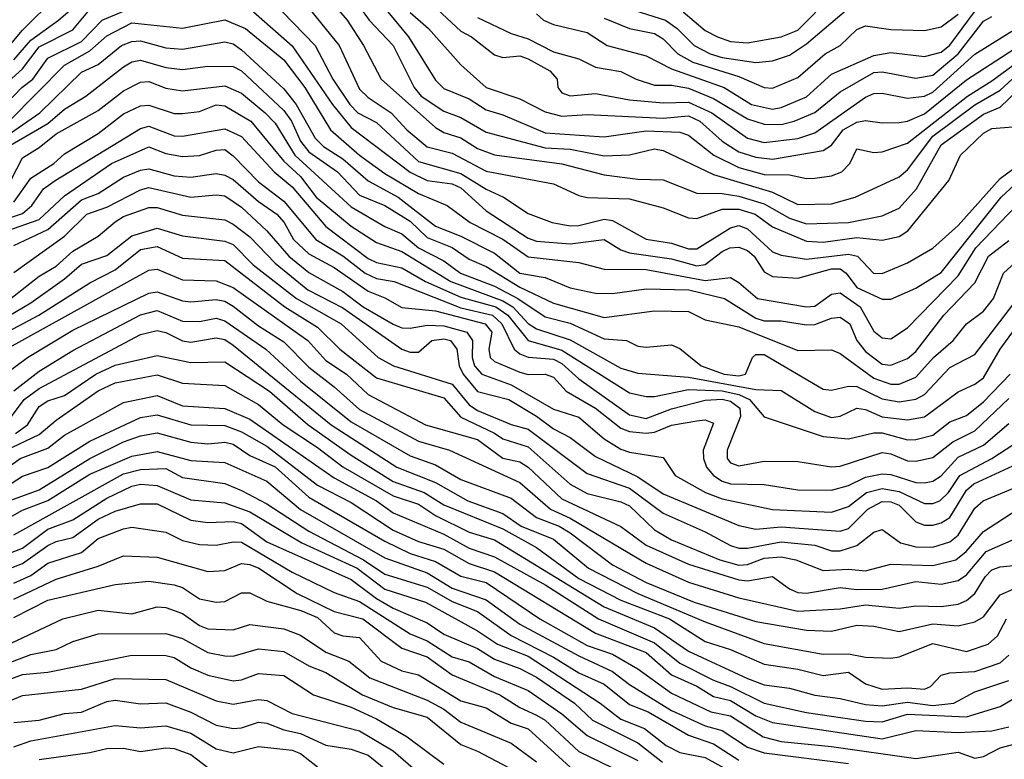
# Model space of a CAD drawing. Header units: metres. Extents: x -51132 to -49532, y -231222 to -229437.
# Tile 576 of 656: x -49973 to -49914, y -230096 to -230052. Entities that reach past the tile are written whole.
import ezdxf

# ---------------------------------------------------------------- set-up
doc = ezdxf.new("R2010")
doc.units = ezdxf.units.M
for name, color, linetype in [('CONTOUR_HALF', 8, 'Continuous'), ('CONTOUR_INDEX', 1, 'Continuous'), ('CONTOUR_INTER', 3, 'Continuous')]:
    doc.layers.add(name, color=color, linetype=linetype)

msp = doc.modelspace()

# ---------------------------------------------------------------- linework, layer by layer
at = {"layer": 'CONTOUR_HALF'}
for points, elevation in [([(-49973.58, -230053.555), (-49972.58, -230052.362), (-49970.58, -230050.353)], 57.5), ([(-49949.08, -230050.07), (-49946.58, -230052.42), (-49945.951, -230052.759), (-49944.58, -230053.827), (-49944.08, -230053.972), (-49943.08, -230053.871), (-49942.58, -230054.046), (-49941.288, -230054.759), (-49940.868, -230055.259), (-49940.819, -230055.759), (-49940.58, -230056.071), (-49940.08, -230056.253), (-49938.58, -230056.115), (-49936.58, -230056.491), (-49934.58, -230056.659), (-49933.08, -230056.626), (-49931.688, -230057.259), (-49929.58, -230058.758), (-49928.58, -230059.011), (-49926.58, -230058.769), (-49925.58, -230058.433), (-49922.58, -230056.336), (-49922.08, -230056.103), (-49921.58, -230056.084), (-49920.08, -230056.386), (-49919.08, -230056.275), (-49918.58, -230056.039), (-49916.08, -230053.776), (-49913.58, -230052.217)], 55.5), ([(-49954.185, -230050.759), (-49953.313, -230051.759), (-49952.339, -230053.259), (-49951.301, -230055.259), (-49948.08, -230058.126), (-49947.58, -230058.414), (-49946.58, -230058.737), (-49945.58, -230059.374), (-49944.58, -230059.742), (-49940.58, -230060.272), (-49938.08, -230060.932), (-49936.08, -230061.181), (-49934.58, -230061.224), (-49932.58, -230062.026), (-49931.08, -230062.044), (-49930.08, -230062.194), (-49928.58, -230062.661), (-49927.08, -230063.497), (-49926.08, -230063.838), (-49923.58, -230063.765), (-49921.58, -230063.359), (-49920.58, -230062.911), (-49919.546, -230061.759), (-49918.08, -230059.157), (-49915.58, -230057.338), (-49914.58, -230056.918), (-49913.58, -230055.946)], 57.5), ([(-49938.08, -230050.624), (-49934.438, -230051.759), (-49933.74, -230052.259), (-49932.728, -230053.259), (-49931.793, -230053.759), (-49931.08, -230053.978), (-49929.08, -230054.268), (-49928.08, -230054.164), (-49927.08, -230053.842), (-49926.08, -230053.174), (-49923.58, -230051.044)], 53.5), ([(-49974.921, -230056.759), (-49972.58, -230054.653), (-49971.58, -230053.352), (-49969.58, -230052.336), (-49968.692, -230051.259)], 58.5), ([(-49973.364, -230057.759), (-49970.08, -230054.431), (-49968.58, -230053.579), (-49967.58, -230052.683), (-49966.08, -230051.919), (-49963.08, -230052.233), (-49960.58, -230051.739), (-49959.337, -230052.259), (-49957.08, -230054.121), (-49955.824, -230055.759), (-49954.313, -230058.259), (-49952.58, -230059.762), (-49951.08, -230060.85), (-49949.08, -230062.048), (-49947.39, -230062.759), (-49946.018, -230063.759), (-49944.08, -230064.74), (-49942.58, -230065.793), (-49939.58, -230066.134), (-49938.08, -230066.533), (-49935.58, -230066.539), (-49932.08, -230067.201), (-49930.58, -230067.025), (-49930.08, -230067.307), (-49928.971, -230068.259), (-49926.08, -230068.757), (-49925.58, -230068.715), (-49924.58, -230068.009), (-49924.08, -230067.924), (-49922.881, -230068.759), (-49922.08, -230070.203), (-49921.58, -230070.602), (-49921.08, -230070.646), (-49920.08, -230070.007), (-49917.08, -230066.913), (-49916.028, -230065.259), (-49913.617, -230062.759)], 59.5), ([(-49957.147, -230051.259), (-49955.213, -230053.259), (-49954.166, -230055.259), (-49953.156, -230056.759), (-49952.685, -230057.259), (-49951.58, -230057.836), (-49949.08, -230060.15), (-49946.58, -230060.856), (-49945.08, -230061.784), (-49944.048, -230062.259), (-49942.58, -230063.228), (-49941.163, -230063.759), (-49940.08, -230063.956), (-49939.58, -230063.944), (-49938.08, -230063.551), (-49937.58, -230063.633), (-49935.58, -230064.737), (-49934.08, -230064.988), (-49933.08, -230065.324), (-49932.58, -230065.311), (-49930.58, -230064.066), (-49930.08, -230063.934), (-49929.58, -230064.124), (-49928.08, -230065.489), (-49927.58, -230065.694), (-49926.08, -230065.93), (-49923.58, -230065.632), (-49923.038, -230065.759), (-49922.094, -230066.759), (-49921.58, -230066.781), (-49920.08, -230066.154), (-49918.58, -230065.279), (-49917.08, -230063.935), (-49914.58, -230061.159), (-49913.08, -230060.052)], 58.5), ([(-49950.906, -230051.259), (-49949.688, -230052.759), (-49948.08, -230055.312), (-49947.58, -230055.823), (-49946.08, -230056.422), (-49945.08, -230057.071), (-49944.08, -230057.37), (-49941.58, -230058.44), (-49938.08, -230058.685), (-49935.58, -230058.323), (-49933.58, -230058.394), (-49933.08, -230058.583), (-49931.571, -230059.759), (-49930.08, -230060.496), (-49928.58, -230060.914), (-49927.08, -230060.928), (-49926.08, -230061.149), (-49925.58, -230061.135), (-49924.58, -230060.991), (-49923.982, -230060.759), (-49923.5, -230060.259), (-49923.08, -230059.382), (-49922.08, -230059.601), (-49921.58, -230059.565), (-49920.08, -230059.061), (-49916.528, -230056.259), (-49915.08, -230055.367), (-49913.08, -230053.899)], 56.5), ([(-49942.08, -230051.397), (-49941.663, -230051.759), (-49941.08, -230052.027), (-49939.08, -230052.5), (-49937.892, -230053.259), (-49935.58, -230053.875), (-49934.08, -230054.652), (-49930.957, -230055.759), (-49929.334, -230056.759), (-49928.08, -230057.04), (-49927.58, -230056.945), (-49926.08, -230056.302), (-49924.58, -230054.957), (-49922.08, -230053.861), (-49921.08, -230053.685), (-49919.08, -230053.914), (-49918.08, -230053.651), (-49917.58, -230053.244), (-49916.104, -230051.259)], 54.5), ([(-49973.428, -230059.259), (-49971.08, -230057.88), (-49970.08, -230057.034), (-49968.822, -230056.259), (-49966.58, -230054.522), (-49966.08, -230054.232), (-49965.58, -230054.132), (-49964.08, -230054.563), (-49963.08, -230054.687), (-49961.58, -230054.497), (-49960.08, -230054.513), (-49959.58, -230054.769), (-49957.08, -230057.128), (-49956.627, -230057.759), (-49956.08, -230058.945), (-49955.58, -230059.576), (-49953.897, -230060.759), (-49952.58, -230062.141), (-49951.08, -230062.756), (-49949.58, -230063.679), (-49948.58, -230064.64), (-49947.08, -230065.234), (-49946.08, -230065.939), (-49945.08, -230066.37), (-49943.08, -230067.599), (-49941.08, -230068.546), (-49938.08, -230069.388), (-49935.08, -230068.987), (-49933.08, -230069.029), (-49932.08, -230069.533), (-49930.08, -230069.943), (-49926.58, -230071.344), (-49924.58, -230071.301), (-49924.08, -230071.534), (-49922.08, -230072.982), (-49921.08, -230073.341), (-49920.58, -230073.335), (-49919.58, -230072.929), (-49918.546, -230071.759), (-49917.371, -230070.759), (-49916.584, -230069.759), (-49915.58, -230069.01), (-49914.981, -230068.259), (-49914.383, -230066.759), (-49913.285, -230065.759)], 60.5), ([(-49973.08, -230062.552), (-49972.08, -230061.139), (-49970.714, -230060.259), (-49970.08, -230059.695), (-49968.08, -230058.479), (-49966.58, -230057.322), (-49965.58, -230056.85), (-49965.08, -230056.799), (-49963.58, -230057.291), (-49963.08, -230057.302), (-49962.08, -230057.174), (-49961.08, -230056.774), (-49960.58, -230056.832), (-49959.023, -230057.759), (-49957.08, -230060.116), (-49956.08, -230061.026), (-49955.161, -230062.259), (-49953.08, -230063.985), (-49951.58, -230064.948), (-49950.08, -230065.478), (-49947.16, -230067.259), (-49944.08, -230068.399), (-49943.487, -230068.759), (-49942.58, -230069.738), (-49942.08, -230070.069), (-49940.08, -230070.711), (-49937.08, -230072.395), (-49936.08, -230072.689), (-49933.08, -230072.936), (-49929.08, -230073.662), (-49927.58, -230073.725), (-49925.58, -230074.964), (-49924.58, -230075.324), (-49924.08, -230075.234), (-49923.08, -230074.759), (-49922.58, -230074.835), (-49921.58, -230075.271), (-49920.08, -230075.459), (-49919.08, -230075.272), (-49917.08, -230073.79), (-49916.08, -230073.346), (-49915.58, -230072.96), (-49914.595, -230071.259), (-49913.58, -230069.883)], 61.5), ([(-49973.506, -230064.259), (-49971.58, -230063.572), (-49970.08, -230062.187), (-49967.292, -230060.259), (-49965.08, -230059.271), (-49964.08, -230059.674), (-49963.08, -230059.842), (-49962.08, -230059.782), (-49961.08, -230059.463), (-49960.58, -230059.438), (-49960.08, -230059.801), (-49958.58, -230061.345), (-49957.08, -230062.485), (-49955.165, -230064.759), (-49953.58, -230065.727), (-49952.243, -230066.759), (-49951.58, -230067.07), (-49950.519, -230067.259), (-49946.58, -230068.818), (-49944.706, -230069.259), (-49944.137, -230069.759), (-49943.411, -230071.259), (-49943.08, -230071.539), (-49942.58, -230071.747), (-49941.08, -230071.86), (-49940.58, -230072.109), (-49939.58, -230073.024), (-49936.58, -230075.164), (-49935.58, -230075.384), (-49934.08, -230074.802), (-49932.08, -230074.283), (-49931.08, -230074.241), (-49930.58, -230074.344), (-49930.017, -230074.759), (-49929.996, -230075.259), (-49930.78, -230077.259), (-49930.779, -230077.759), (-49930.58, -230077.999), (-49930.08, -230078.183), (-49928.58, -230077.908), (-49926.58, -230077.931), (-49924.58, -230078.242), (-49924.08, -230078.202), (-49921.58, -230077.395), (-49921.08, -230077.477), (-49920.08, -230077.894), (-49919.58, -230077.905), (-49918.58, -230077.684), (-49917.396, -230076.759), (-49916.08, -230076.115), (-49914.08, -230074.184)], 62.5), ([(-49973.08, -230066.723), (-49970.08, -230064.568), (-49968.749, -230063.259), (-49967.58, -230062.857), (-49965.58, -230061.813), (-49965.08, -230061.688), (-49962.58, -230062.25), (-49961.08, -230062.111), (-49960.58, -230062.186), (-49959.58, -230062.858), (-49958.083, -230064.259), (-49956.773, -230065.759), (-49955.58, -230066.714), (-49953.58, -230067.844), (-49952.363, -230068.759), (-49950.58, -230069.777), (-49950.08, -230069.996), (-49949.58, -230070.028), (-49948.58, -230069.838), (-49947.58, -230069.889), (-49946.212, -230070.259), (-49945.877, -230070.759), (-49945.898, -230071.759), (-49945.757, -230072.259), (-49945.32, -230072.759), (-49943.58, -230073.386), (-49941.08, -230074.834), (-49939.58, -230075.294), (-49938.08, -230076.587), (-49937.08, -230077.195), (-49936.58, -230077.379), (-49934.58, -230077.694), (-49933.854, -230078.759), (-49932.053, -230079.759), (-49931.08, -230080.139), (-49928.08, -230080.775), (-49924.58, -230080.937), (-49923.58, -230080.595), (-49922.52, -230079.759), (-49921.58, -230079.537), (-49920.58, -230079.698), (-49919.08, -230080.423), (-49918.58, -230080.427), (-49918.158, -230080.259), (-49917.644, -230079.759), (-49916.986, -230078.759), (-49915.077, -230077.759), (-49912.08, -230075.785)], 63.5), ([(-49975.048, -230070.259), (-49972.08, -230068.521), (-49970.08, -230067.103), (-49969.08, -230066.232), (-49967.58, -230065.721), (-49966.08, -230064.546), (-49964.58, -230064.097), (-49963.08, -230064.547), (-49960.58, -230064.866), (-49960.08, -230065.068), (-49958.896, -230066.259), (-49956.324, -230068.259), (-49953.682, -230069.759), (-49951.48, -230071.759), (-49950.56, -230072.259), (-49947.08, -230073.334), (-49946.08, -230074.568), (-49945.58, -230074.911), (-49943.58, -230075.739), (-49942.58, -230076.013), (-49939.08, -230078.631), (-49936.58, -230079.505), (-49934.58, -230080.991), (-49932.08, -230082.09), (-49930.58, -230082.899), (-49930.08, -230083.074), (-49929.58, -230083.062), (-49927.58, -230082.689), (-49925.58, -230082.884), (-49924.58, -230083.219), (-49924.08, -230083.225), (-49923.08, -230082.905), (-49922.08, -230082.125), (-49921.58, -230081.95), (-49920.5, -230082.759), (-49919.58, -230082.977), (-49918.58, -230083.004), (-49917.58, -230082.688), (-49917.08, -230082.302), (-49916.08, -230080.685), (-49915.591, -230080.259), (-49912.08, -230078.794)], 64.5), ([(-49973.536, -230071.259), (-49965.08, -230066.589), (-49964.58, -230066.527), (-49963.08, -230067.15), (-49961.08, -230067.223), (-49960.08, -230067.613), (-49955.657, -230070.759), (-49954.58, -230071.949), (-49953.353, -230072.759), (-49952.08, -230073.96), (-49948.665, -230075.759), (-49945.58, -230076.625), (-49944.08, -230077.727), (-49943.08, -230077.957), (-49942.58, -230078.259), (-49940.58, -230080.142), (-49937.08, -230081.788), (-49935.58, -230082.895), (-49933.08, -230084.015), (-49930.08, -230084.941), (-49929.58, -230084.996), (-49928.08, -230084.736), (-49927.08, -230085.481), (-49926.58, -230085.691), (-49926.08, -230085.742), (-49924.08, -230085.4), (-49923.08, -230085.523), (-49921.58, -230085.505), (-49919.58, -230085.041), (-49918.08, -230085.197), (-49917.08, -230084.986), (-49916.58, -230084.642), (-49915.417, -230083.259), (-49913.58, -230082.451)], 65.5), ([(-49973.08, -230073.739), (-49971.58, -230072.578), (-49969.58, -230071.354), (-49965.58, -230069.234), (-49964.58, -230068.974), (-49963.08, -230069.606), (-49962.08, -230069.632), (-49961.08, -230069.435), (-49960.58, -230069.585), (-49958.144, -230071.259), (-49956.08, -230073.173), (-49953.08, -230075.571), (-49949.58, -230077.595), (-49948.08, -230078.127), (-49946.58, -230078.991), (-49943.58, -230080.1), (-49942.08, -230081.241), (-49940.739, -230081.759), (-49940.08, -230082.158), (-49937.58, -230084.062), (-49935.58, -230085.095), (-49932.732, -230086.259), (-49929.08, -230087.409), (-49926.08, -230087.917), (-49924.58, -230087.984), (-49923.08, -230087.624), (-49922.08, -230087.685), (-49920.58, -230088.001), (-49918.58, -230087.553), (-49917.08, -230087.679), (-49916.08, -230087.428), (-49915.58, -230087.131), (-49914.58, -230085.829), (-49912.163, -230084.759)], 66.5), ([(-49972.981, -230076.259), (-49972.28, -230075.759), (-49971.58, -230074.67), (-49971.08, -230074.328), (-49970.08, -230074.012), (-49968.22, -230072.759), (-49967.08, -230072.219), (-49964.58, -230071.639), (-49962.58, -230072.056), (-49960.58, -230072.022), (-49957.919, -230073.759), (-49955.624, -230075.759), (-49953.08, -230077.561), (-49950.58, -230079.112), (-49948.751, -230079.759), (-49947.58, -230080.495), (-49944.08, -230081.924), (-49942.08, -230083.031), (-49939.58, -230084.867), (-49937.08, -230086.151), (-49934.201, -230087.259), (-49932.08, -230088.601), (-49930.58, -230089.064), (-49928.58, -230089.952), (-49926.58, -230090.232), (-49925.08, -230090.621), (-49923.58, -230090.422), (-49922.58, -230091.107), (-49921.58, -230091.434), (-49920.08, -230091.345), (-49919.08, -230091.421), (-49918.714, -230091.259), (-49918.08, -230090.598), (-49917.58, -230090.453), (-49916.08, -230090.382), (-49914.58, -230089.869), (-49914.08, -230089.411)], 67.5), ([(-49974.115, -230078.759), (-49972.704, -230077.759), (-49971.08, -230077.144), (-49970.08, -230076.357), (-49966.58, -230074.432), (-49964.58, -230074.02), (-49963.08, -230074.618), (-49960.58, -230074.779), (-49959.08, -230075.412), (-49954.08, -230078.902), (-49951.58, -230080.26), (-49950.58, -230080.964), (-49947.58, -230082.227), (-49946.08, -230083.069), (-49944.58, -230083.588), (-49941.539, -230085.259), (-49938.4, -230087.259), (-49935.08, -230088.67), (-49933.58, -230089.884), (-49931.58, -230090.9), (-49930.58, -230091.26), (-49928.58, -230092.256), (-49926.08, -230092.813), (-49922.58, -230093.331), (-49921.58, -230093.368), (-49920.08, -230092.897), (-49916.58, -230093.066), (-49914.58, -230092.446), (-49913.408, -230091.759)], 68.5), ([(-49974.748, -230080.759), (-49971.58, -230079.61), (-49968.58, -230077.755), (-49966.586, -230076.759), (-49965.58, -230076.401), (-49964.58, -230076.229), (-49962.58, -230076.782), (-49961.58, -230076.874), (-49960.58, -230076.784), (-49960.08, -230076.906), (-49959.08, -230077.572), (-49957.58, -230078.239), (-49955.58, -230080.04), (-49951.08, -230082.656), (-49949.58, -230083.378), (-49948.08, -230083.851), (-49946.58, -230084.731), (-49945.08, -230085.099), (-49941.883, -230087.259), (-49939.08, -230088.84), (-49937.58, -230089.344), (-49936.08, -230090.222), (-49934.08, -230091.654), (-49931.738, -230092.759), (-49930.58, -230092.997), (-49928.636, -230094.259), (-49927.58, -230094.537), (-49924.58, -230094.815), (-49919.58, -230095.544), (-49917.08, -230095.163), (-49916.08, -230095.512), (-49915.58, -230095.424), (-49914.58, -230094.899), (-49912.58, -230094.36)], 69.5), ([(-49973.08, -230082.269), (-49966.58, -230078.664), (-49965.58, -230078.403), (-49964.08, -230078.345), (-49963.08, -230078.869), (-49960.58, -230079.231), (-49959.58, -230079.639), (-49958.08, -230080.43), (-49955.58, -230082.057), (-49952.341, -230083.759), (-49951.08, -230084.601), (-49948.58, -230085.386), (-49947.08, -230086.237), (-49945.58, -230086.826), (-49943.58, -230088.249), (-49941.08, -230089.519), (-49939.58, -230090.465), (-49938.08, -230091.12), (-49936.58, -230092.337), (-49935.466, -230092.759), (-49933.08, -230094.158), (-49931.58, -230094.669), (-49930.08, -230095.633)], 70.5), ([(-49974.58, -230084.737), (-49972.58, -230083.978), (-49971.08, -230082.912), (-49970.58, -230082.667), (-49969.58, -230082.432), (-49968.08, -230081.341), (-49967.08, -230080.864), (-49965.58, -230080.431), (-49964.58, -230080.443), (-49962.58, -230081.415), (-49961.58, -230081.54), (-49960.08, -230081.482), (-49959.58, -230081.61), (-49958.08, -230082.685), (-49953.08, -230084.929), (-49951.58, -230086.048), (-49950.58, -230086.615), (-49948.58, -230087.483), (-49947.58, -230088.155), (-49945.58, -230089.021), (-49944.58, -230089.642), (-49943.08, -230090.193), (-49942.08, -230090.711), (-49939.836, -230092.259), (-49938.768, -230093.259), (-49936.08, -230094.611), (-49934.62, -230095.759)], 71.5), ([(-49973.08, -230086.093), (-49970.58, -230084.905), (-49968.08, -230084.139), (-49966.58, -230083.521), (-49964.58, -230083.607), (-49961.58, -230084.44), (-49960.58, -230084.383), (-49959.58, -230083.983), (-49959.08, -230084.031), (-49958.546, -230084.259), (-49956.287, -230085.759), (-49954.08, -230086.82), (-49952.38, -230087.259), (-49950.08, -230089), (-49948.58, -230089.509), (-49947.08, -230090.573), (-49944.26, -230091.759), (-49943.08, -230092.506), (-49942.08, -230092.958), (-49941.58, -230093.267), (-49939.58, -230095.121), (-49937.58, -230096.085)], 72.5), ([(-49973.58, -230088.86), (-49970.189, -230087.259), (-49968.08, -230086.75), (-49966.08, -230086.951), (-49964.58, -230086.536), (-49964.08, -230086.585), (-49963.08, -230086.94), (-49962.08, -230087.646), (-49961.58, -230087.851), (-49960.08, -230087.898), (-49959.08, -230087.599), (-49957.08, -230087.847), (-49956.08, -230088.231), (-49954.58, -230089.224), (-49953.219, -230089.759), (-49951.98, -230090.759), (-49948.58, -230092.075), (-49947.58, -230092.606), (-49946.58, -230093.379), (-49943.58, -230094.625), (-49942.08, -230095.728)], 73.5), ([(-49975.08, -230091.477), (-49972.58, -230090.555), (-49971.08, -230090.409), (-49966.08, -230089.418), (-49964.08, -230089.42), (-49963.58, -230089.547), (-49962.58, -230090.164), (-49961.58, -230090.595), (-49960.08, -230090.932), (-49959.58, -230090.874), (-49958.58, -230090.502), (-49957.08, -230090.61), (-49955.322, -230091.759), (-49953.08, -230092.485), (-49951.58, -230093.178), (-49949.762, -230094.259), (-49947.58, -230095.863)], 74.5), ([(-49973.08, -230093.392), (-49971.58, -230093.262), (-49970.08, -230092.876), (-49969.08, -230092.779), (-49967.58, -230092.147), (-49967.08, -230092.086), (-49965.58, -230092.298), (-49964.08, -230092.239), (-49962.58, -230092.786), (-49961.08, -230093.566), (-49960.08, -230093.764), (-49959.58, -230093.719), (-49958.58, -230093.373), (-49958.08, -230093.438), (-49957.08, -230093.839), (-49956.08, -230094.052), (-49954.58, -230094.751), (-49953.08, -230094.974), (-49952.08, -230095.336), (-49950.915, -230096.259)], 75.5), ([(-49971.58, -230095.588), (-49968.58, -230095.179), (-49967.58, -230094.933), (-49966.58, -230094.921), (-49965.58, -230095.127), (-49964.08, -230094.896), (-49963.58, -230094.947), (-49962.58, -230095.293), (-49961.58, -230096.066)], 76.5)]:
    msp.add_lwpolyline(points, dxfattribs=dict(at, elevation=elevation))
at = {"layer": 'CONTOUR_INDEX'}
for points, elevation in [([(-49945.58, -230051.606), (-49943.58, -230052.553), (-49942.58, -230052.865), (-49941.08, -230053.644), (-49939.58, -230054.054), (-49938.58, -230054.559), (-49937.08, -230054.798), (-49936.176, -230055.259), (-49935.08, -230055.612), (-49934.08, -230055.617), (-49933.08, -230055.787), (-49931.58, -230056.415), (-49929.58, -230057.618), (-49928.58, -230057.93), (-49927.58, -230057.95), (-49926.795, -230057.759), (-49925.58, -230057.243), (-49924.08, -230056.021), (-49922.08, -230054.858), (-49921.58, -230054.82), (-49919.58, -230055.205), (-49918.58, -230055.023), (-49917.075, -230053.759), (-49915.58, -230051.82), (-49915.08, -230051.537)], 55), ([(-49974.08, -230058.997), (-49971.543, -230057.259), (-49969.08, -230054.842), (-49968.08, -230054.386), (-49966.698, -230053.259), (-49966.08, -230053.021), (-49965.58, -230052.993), (-49964.08, -230053.407), (-49963.08, -230053.48), (-49960.58, -230053.041), (-49960.08, -230053.159), (-49959.58, -230053.529), (-49957.08, -230055.839), (-49956.339, -230056.759), (-49955.207, -230058.759), (-49954.713, -230059.259), (-49953.58, -230059.991), (-49952.08, -230061.282), (-49950.291, -230062.259), (-49948.08, -230063.984), (-49946.58, -230064.572), (-49944.58, -230065.568), (-49943.08, -230066.762), (-49941.58, -230067.013), (-49940.08, -230067.636), (-49938.58, -230067.954), (-49937.58, -230067.977), (-49935.58, -230067.692), (-49933.059, -230067.759), (-49930.944, -230068.259), (-49929.08, -230069.435), (-49928.58, -230069.589), (-49927.58, -230069.582), (-49926.08, -230069.829), (-49925.58, -230069.799), (-49924.58, -230069.421), (-49924.08, -230069.369), (-49923.506, -230069.759), (-49923.083, -230070.759), (-49922.58, -230071.408), (-49921.58, -230072.149), (-49921.08, -230072.209), (-49920.08, -230071.823), (-49919.58, -230071.404), (-49917.929, -230069.259), (-49916.08, -230067.338), (-49915.284, -230065.759), (-49914.08, -230064.828)], 60), ([(-49974.08, -230070.555), (-49971.599, -230069.259), (-49968.58, -230067.336), (-49967.08, -230066.572), (-49965.58, -230065.364), (-49964.58, -230065.187), (-49963.08, -230065.876), (-49960.58, -230066.014), (-49957.017, -230068.759), (-49955.08, -230069.962), (-49953.742, -230071.259), (-49951.58, -230072.971), (-49947.58, -230074.161), (-49946.58, -230075.293), (-49944.58, -230076.242), (-49944.08, -230076.593), (-49942.58, -230077.049), (-49940.08, -230079.28), (-49939.08, -230079.822), (-49937.08, -230080.328), (-49936.58, -230080.565), (-49935.08, -230081.985), (-49934.08, -230082.575), (-49931.215, -230083.759), (-49930.08, -230084.078), (-49929.58, -230084.026), (-49928.58, -230083.665), (-49927.58, -230083.571), (-49926.704, -230083.759), (-49925.08, -230084.388), (-49923.58, -230084.309), (-49922.58, -230084.411), (-49921.08, -230084.006), (-49918.58, -230084.084), (-49917.216, -230083.759), (-49916.607, -230083.259), (-49915.58, -230082.081), (-49913.543, -230080.759)], 65), ([(-49976.58, -230083.07), (-49972.58, -230080.804), (-49971.08, -230080.233), (-49968.58, -230078.683), (-49966.08, -230077.611), (-49964.58, -230077.328), (-49962.58, -230077.869), (-49960.58, -230077.981), (-49958.08, -230079.101), (-49956.08, -230080.772), (-49951.08, -230083.629), (-49948.58, -230084.527), (-49947.08, -230085.437), (-49945.08, -230086.12), (-49943.08, -230087.565), (-49939.58, -230089.456), (-49937.58, -230090.387), (-49936.58, -230091.15), (-49934.08, -230092.691), (-49932.08, -230093.6), (-49931.08, -230093.878), (-49929.58, -230094.872), (-49928.58, -230095.199), (-49923.58, -230095.833)], 70), ([(-49974.58, -230092.64), (-49972.58, -230091.808), (-49969.08, -230091.421), (-49967.08, -230090.797), (-49964.08, -230090.86), (-49961.08, -230092.114), (-49960.08, -230092.316), (-49958.58, -230092.03), (-49958.08, -230092.101), (-49956.58, -230092.868), (-49952.58, -230093.903), (-49950.58, -230095.083), (-49948.08, -230097.259)], 75)]:
    msp.add_lwpolyline(points, dxfattribs=dict(at, elevation=elevation))
at = {"layer": 'CONTOUR_INTER'}
for points, elevation in [([(-49973.08, -230054.108), (-49972.08, -230052.94), (-49970.442, -230051.759), (-49968.58, -230050.136)], 58), ([(-49953.078, -230050.259), (-49952.008, -230051.759), (-49950.596, -230053.259), (-49949.345, -230055.759), (-49948.924, -230056.259), (-49947.58, -230057.154), (-49946.58, -230057.543), (-49945.08, -230058.412), (-49941.58, -230059.338), (-49940.08, -230059.415), (-49938.08, -230059.814), (-49936.58, -230059.75), (-49935.08, -230059.382), (-49934.58, -230059.48), (-49931.58, -230060.911), (-49928.08, -230061.969), (-49926.58, -230062.693), (-49924.58, -230062.653), (-49923.187, -230062.259), (-49920.58, -230061.049), (-49920.08, -230060.633), (-49918.58, -230058.64), (-49916.08, -230056.792), (-49914.58, -230055.906), (-49913.866, -230055.259)], 57), ([(-49933.389, -230051.259), (-49932.08, -230052.377), (-49931.345, -230052.759), (-49930.58, -230053.021), (-49929.58, -230053.106), (-49927.58, -230052.753), (-49926.58, -230052.35), (-49924.524, -230050.259)], 53), ([(-49974.076, -230057.259), (-49972.616, -230055.759), (-49971.956, -230055.259), (-49971.08, -230054.019), (-49969.08, -230053.027), (-49967.845, -230051.759), (-49966.58, -230051.233)], 59), ([(-49958.87, -230051.259), (-49956.58, -230053.275), (-49954.187, -230056.759), (-49953.08, -230058.121), (-49949.58, -230060.772), (-49948.58, -230061.278), (-49947.08, -230061.469), (-49946.58, -230061.7), (-49945.08, -230063.073), (-49942.58, -230064.686), (-49942.08, -230064.869), (-49940.08, -230065.014), (-49938.08, -230064.76), (-49937.08, -230065.382), (-49936.58, -230065.555), (-49934.08, -230065.91), (-49932.58, -230066.329), (-49932.08, -230066.256), (-49931.08, -230065.473), (-49930.612, -230065.259), (-49930.08, -230065.219), (-49929.58, -230065.424), (-49929.179, -230065.759), (-49928.58, -230066.692), (-49928.08, -230066.954), (-49926.58, -230067.059), (-49924.58, -230066.511), (-49924.08, -230066.511), (-49923.721, -230066.759), (-49923.08, -230067.602), (-49921.58, -230068.301), (-49921.08, -230068.298), (-49919.58, -230067.647), (-49918.08, -230066.729), (-49914.535, -230062.259), (-49912.899, -230060.759)], 59), ([(-49955.404, -230051.259), (-49953.787, -230053.259), (-49952.58, -230055.857), (-49952.08, -230056.355), (-49950.705, -230057.259), (-49949.775, -230058.259), (-49948.58, -230059.28), (-49947.08, -230059.643), (-49945.08, -230060.709), (-49941.08, -230061.466), (-49939.58, -230062.164), (-49939.08, -230062.273), (-49936.58, -230062.357), (-49934.58, -230062.892), (-49933.08, -230063.49), (-49932.58, -230063.525), (-49931.08, -230062.968), (-49930.08, -230062.958), (-49929.118, -230063.259), (-49928.08, -230064.022), (-49926.08, -230064.863), (-49925.08, -230064.92), (-49923.08, -230064.655), (-49921.58, -230064.803), (-49920.58, -230064.595), (-49920.055, -230064.259), (-49917.632, -230061.259), (-49916.931, -230059.759), (-49915.58, -230058.461), (-49915.08, -230058.187), (-49913.08, -230058.028)], 58), ([(-49949.58, -230051.312), (-49948.491, -230052.259), (-49946.58, -230054.416), (-49945.067, -230055.759), (-49943.08, -230056.43), (-49941.58, -230057.199), (-49940.58, -230057.463), (-49939.08, -230057.365), (-49934.58, -230057.572), (-49933.08, -230057.444), (-49932.395, -230057.759), (-49931.08, -230058.943), (-49930.08, -230059.57), (-49929.08, -230059.886), (-49928.08, -230060.003), (-49925.08, -230059.493), (-49924.58, -230059.173), (-49923.894, -230058.259), (-49923.08, -230057.806), (-49922.58, -230057.713), (-49921.58, -230057.853), (-49920.58, -230057.821), (-49920.08, -230057.744), (-49919.08, -230057.324), (-49916.58, -230055.304), (-49913.446, -230053.259)], 56), ([(-49938.08, -230051.654), (-49936.58, -230052.258), (-49935.08, -230052.544), (-49934.58, -230052.866), (-49933.696, -230053.759), (-49932.821, -230054.259), (-49930.08, -230055.11), (-49928.58, -230055.751), (-49928.08, -230055.792), (-49926.58, -230055.17), (-49924.968, -230053.759), (-49924.08, -230053.259), (-49923.08, -230052.319), (-49922.58, -230052.104), (-49921.08, -230052.314), (-49919.08, -230052.367), (-49918.08, -230052.165), (-49917.08, -230051.413)], 54), ([(-49973.58, -230061.885), (-49972.58, -230059.93), (-49971.58, -230059.317), (-49970.58, -230058.503), (-49968.08, -230057.116), (-49966.58, -230055.954), (-49965.58, -230055.443), (-49965.08, -230055.404), (-49964.08, -230055.795), (-49963.08, -230055.947), (-49960.58, -230055.664), (-49959.58, -230056.099), (-49958.182, -230057.259), (-49957.58, -230057.866), (-49956.43, -230059.759), (-49953.08, -230062.835), (-49951.08, -230064.002), (-49950.08, -230064.421), (-49949.08, -230065.261), (-49947.58, -230066.031), (-49946.601, -230066.759), (-49944.58, -230067.528), (-49943.193, -230068.259), (-49941.58, -230069.36), (-49940.08, -230069.724), (-49938.08, -230070.646), (-49936.741, -230070.759), (-49936.08, -230071.092), (-49935.58, -230071.156), (-49934.08, -230071.007), (-49933.58, -230071.228), (-49932.319, -230072.259), (-49930.948, -230072.759), (-49930.08, -230072.84), (-49929.69, -230072.759), (-49929.281, -230071.759), (-49929.08, -230071.589), (-49928.58, -230071.585), (-49925.08, -230073.637), (-49924.58, -230073.699), (-49923.58, -230073.462), (-49923.08, -230073.482), (-49921.58, -230074.207), (-49920.58, -230074.389), (-49919.58, -230074.228), (-49919.08, -230073.946), (-49917.58, -230072.355), (-49916.08, -230071.574), (-49913.58, -230068.295)], 61), ([(-49973.58, -230063.563), (-49972.58, -230063.217), (-49972.02, -230062.759), (-49971.331, -230061.759), (-49970.634, -230061.259), (-49965.58, -230058.178), (-49965.08, -230058.045), (-49963.58, -230058.613), (-49963.08, -230058.642), (-49960.58, -230058.198), (-49959.58, -230058.661), (-49957.639, -230060.759), (-49956.58, -230061.636), (-49954.58, -230064.004), (-49952.08, -230065.897), (-49951.58, -230066.126), (-49950.08, -230066.436), (-49948.664, -230067.259), (-49946.58, -230068.175), (-49944.508, -230068.759), (-49943.785, -230069.259), (-49942.58, -230070.757), (-49940.58, -230071.328), (-49936.58, -230073.857), (-49935.58, -230074.083), (-49935.08, -230074.072), (-49933.08, -230073.653), (-49931.08, -230073.729), (-49930.08, -230073.953), (-49929.446, -230074.259), (-49928.58, -230075.283), (-49925.08, -230076.452), (-49923.58, -230076.579), (-49922.08, -230076.227), (-49921.58, -230076.226), (-49920.08, -230076.637), (-49919.58, -230076.619), (-49918.58, -230076.36), (-49917.58, -230075.577), (-49916.58, -230075.208), (-49915.58, -230074.386), (-49913.985, -230072.759)], 62), ([(-49973.08, -230065.118), (-49971.08, -230064.174), (-49969.08, -230062.415), (-49968.08, -230062.047), (-49966.58, -230061.078), (-49965.58, -230060.665), (-49965.08, -230060.581), (-49963.58, -230060.989), (-49962.58, -230061.066), (-49961.08, -230060.85), (-49960.58, -230060.943), (-49960.08, -230061.212), (-49958.58, -230062.512), (-49957.496, -230063.259), (-49957.06, -230063.759), (-49956.496, -230064.759), (-49955.58, -230065.613), (-49954.08, -230066.433), (-49952.08, -230067.836), (-49951.08, -230068.217), (-49950.08, -230068.796), (-49948.08, -230068.997), (-49945.123, -230069.759), (-49944.736, -230070.259), (-49944.908, -230071.259), (-49944.834, -230071.759), (-49944.58, -230071.997), (-49943.08, -230072.641), (-49942.58, -230072.765), (-49941.58, -230072.755), (-49941.08, -230072.937), (-49940.334, -230073.759), (-49938.581, -230074.759), (-49937.08, -230075.959), (-49936.58, -230076.14), (-49935.58, -230076.241), (-49935.08, -230076.183), (-49934.08, -230075.774), (-49932.58, -230075.511), (-49932.08, -230075.461), (-49931.58, -230075.65), (-49932.195, -230077.259), (-49932.182, -230077.759), (-49932, -230078.259), (-49931.595, -230078.759), (-49931.08, -230079.099), (-49930.58, -230079.26), (-49928.58, -230079.297), (-49926.58, -230079.604), (-49924.58, -230079.621), (-49923.58, -230079.36), (-49922.58, -230078.85), (-49921.58, -230078.658), (-49921.08, -230078.702), (-49919.58, -230079.167), (-49919.08, -230079.19), (-49918.58, -230079.094), (-49918.08, -230078.776), (-49917.08, -230077.678), (-49915.58, -230076.95), (-49914.08, -230075.665)], 63), ([(-49973.91, -230068.759), (-49971.58, -230066.949), (-49970.58, -230066.353), (-49969.58, -230065.455), (-49968.08, -230064.571), (-49967.08, -230063.712), (-49966.58, -230063.41), (-49965.08, -230062.875), (-49964.58, -230062.873), (-49963.08, -230063.33), (-49960.58, -230063.599), (-49960.08, -230063.854), (-49959.08, -230064.608), (-49957.58, -230066.179), (-49955.645, -230067.759), (-49953.58, -230068.826), (-49950.08, -230071.261), (-49949.58, -230071.437), (-49949.08, -230071.437), (-49948.298, -230070.759), (-49947.58, -230070.662), (-49947.197, -230070.759), (-49946.807, -230071.259), (-49946.682, -230072.259), (-49946.427, -230072.759), (-49945.58, -230073.78), (-49943.72, -230074.259), (-49942.08, -230075.235), (-49941.08, -230075.995), (-49940.08, -230076.51), (-49938.58, -230077.626), (-49936.08, -230078.828), (-49934.58, -230079.846), (-49930.08, -230081.721), (-49929.08, -230081.946), (-49927.58, -230081.808), (-49924.08, -230082.066), (-49923.58, -230081.903), (-49922.426, -230080.759), (-49921.58, -230080.303), (-49921.08, -230080.311), (-49920.58, -230080.515), (-49919.58, -230081.514), (-49919.08, -230081.71), (-49918.58, -230081.703), (-49918.08, -230081.562), (-49917.58, -230081.242), (-49916.58, -230079.622), (-49916.157, -230079.259), (-49913.58, -230078.058)], 64), ([(-49973.58, -230072.735), (-49972.273, -230071.759), (-49969.58, -230070.138), (-49965.08, -230067.952), (-49964.58, -230067.877), (-49963.08, -230068.405), (-49962.58, -230068.461), (-49961.08, -230068.323), (-49960.58, -230068.423), (-49960.08, -230068.716), (-49958.58, -230069.88), (-49957.08, -230070.837), (-49955.58, -230072.344), (-49954.08, -230073.492), (-49952.58, -230074.851), (-49949.08, -230076.728), (-49947.237, -230077.259), (-49943.08, -230079.163), (-49941.265, -230080.759), (-49940.08, -230081.278), (-49935.58, -230083.96), (-49933.08, -230085.079), (-49930.08, -230086.007), (-49926.58, -230086.791), (-49924.08, -230086.654), (-49922.58, -230086.434), (-49920.58, -230086.625), (-49919.58, -230086.487), (-49918.08, -230086.524), (-49917.08, -230086.382), (-49916.58, -230086.163), (-49916.08, -230085.748), (-49915.484, -230084.759), (-49915.08, -230084.356), (-49914.58, -230084.171), (-49913.58, -230084.082)], 66), ([(-49973.232, -230075.259), (-49972.478, -230074.259), (-49971.58, -230073.603), (-49965.58, -230070.397), (-49964.58, -230070.164), (-49964.08, -230070.273), (-49963.08, -230070.778), (-49962.58, -230070.846), (-49961.08, -230070.599), (-49960.58, -230070.699), (-49960.08, -230071.033), (-49954.271, -230075.759), (-49950.378, -230078.259), (-49948.08, -230079.182), (-49946.152, -230080.259), (-49944.08, -230081.004), (-49942.99, -230081.759), (-49941.08, -230082.534), (-49939.007, -230084.259), (-49936.08, -230085.753), (-49932.08, -230087.424), (-49928.58, -230088.708), (-49925.08, -230089.358), (-49923.58, -230089.333), (-49922.58, -230089.528), (-49921.08, -230089.577), (-49920.58, -230089.515), (-49918.58, -230088.723), (-49916.58, -230089.196), (-49915.296, -230088.759), (-49914.739, -230088.259), (-49914.214, -230087.259)], 67), ([(-49973.58, -230077.28), (-49971.58, -230076.336), (-49970.58, -230075.48), (-49968.08, -230073.74), (-49967.08, -230073.272), (-49964.58, -230072.787), (-49963.08, -230073.284), (-49960.58, -230073.428), (-49958.58, -230074.541), (-49957.121, -230075.759), (-49955.08, -230077.09), (-49953.58, -230078.245), (-49950.58, -230079.961), (-49949.08, -230080.463), (-49948.08, -230081.13), (-49946.08, -230082.108), (-49944.58, -230082.565), (-49938.08, -230086.553), (-49935.08, -230087.779), (-49933.08, -230089.165), (-49929.58, -230090.793), (-49928.58, -230091.173), (-49927.08, -230091.357), (-49925.58, -230091.778), (-49924.08, -230091.971), (-49922.58, -230092.329), (-49921.58, -230092.414), (-49920.08, -230092.191), (-49918.58, -230092.394), (-49917.343, -230092.259), (-49916.08, -230091.583), (-49914.08, -230090.912)], 68), ([(-49973.58, -230079.451), (-49972.58, -230078.789), (-49971.08, -230078.279), (-49968.58, -230076.73), (-49965.58, -230075.326), (-49964.58, -230075.163), (-49962.58, -230075.754), (-49960.58, -230075.794), (-49959.58, -230076.16), (-49958.08, -230077.014), (-49955.08, -230079.333), (-49953.08, -230080.349), (-49950.58, -230082.007), (-49949.08, -230082.68), (-49947.58, -230083.117), (-49946.08, -230083.965), (-49944.58, -230084.478), (-49938.58, -230088.111), (-49935.58, -230089.252), (-49934.08, -230090.583), (-49932.58, -230091.252), (-49931.58, -230091.859), (-49930.58, -230092.102), (-49929.08, -230093.001), (-49928.08, -230093.401), (-49921.58, -230094.362), (-49919.58, -230093.875), (-49917.08, -230093.999), (-49915.08, -230093.888), (-49914.08, -230093.659)], 69), ([(-49978.58, -230085.401), (-49972.58, -230083.065), (-49971.08, -230081.938), (-49969.58, -230081.38), (-49967.58, -230080.099), (-49966.08, -230079.385), (-49965.58, -230079.267), (-49964.58, -230079.352), (-49962.58, -230080.194), (-49960.58, -230080.369), (-49959.08, -230080.904), (-49956.013, -230082.759), (-49952.715, -230084.259), (-49951.08, -230085.496), (-49948.679, -230086.259), (-49945.58, -230087.974), (-49944.407, -230088.759), (-49942.58, -230089.469), (-49938.32, -230092.259), (-49937.08, -230093.201), (-49935.674, -230093.759), (-49934.396, -230094.759), (-49933.58, -230095.182), (-49932.08, -230095.474), (-49930.58, -230096.311)], 71), ([(-49973.08, -230085.132), (-49972.08, -230084.688), (-49971.08, -230083.952), (-49969.08, -230083.323), (-49968.08, -230082.496), (-49966.58, -230081.911), (-49966.08, -230081.812), (-49964.08, -230082.108), (-49963.08, -230082.607), (-49962.08, -230082.854), (-49961.08, -230082.893), (-49960.08, -230082.688), (-49959.58, -230082.718), (-49956.58, -230084.49), (-49954.08, -230085.692), (-49952.58, -230086.226), (-49949.58, -230088.142), (-49948.58, -230088.567), (-49947.08, -230089.5), (-49946.08, -230089.807), (-49944.58, -230090.668), (-49942.58, -230091.508), (-49940.58, -230092.88), (-49939.08, -230094.165), (-49936.08, -230095.654)], 72), ([(-49973.08, -230087.176), (-49971.08, -230086.14), (-49967.08, -230085.212), (-49965.08, -230085.025), (-49963.58, -230085.233), (-49963.08, -230085.406), (-49962.08, -230086.077), (-49961.08, -230086.264), (-49960.58, -230086.237), (-49959.58, -230085.721), (-49959.08, -230085.705), (-49958.08, -230086.216), (-49956.071, -230086.759), (-49955.08, -230087.171), (-49954.08, -230088.093), (-49953.58, -230088.27), (-49952.58, -230088.369), (-49951.302, -230089.759), (-49950.08, -230090.333), (-49949.08, -230090.58), (-49946.58, -230092.113), (-49945.08, -230092.531), (-49943.58, -230093.44), (-49942.58, -230093.778), (-49940.08, -230096.048)], 73), ([(-49973.58, -230089.945), (-49972.08, -230089.379), (-49970.58, -230089.074), (-49969.58, -230088.598), (-49968.08, -230088.135), (-49964.08, -230088.115), (-49963.08, -230088.42), (-49961.58, -230089.255), (-49960.58, -230089.452), (-49960.08, -230089.464), (-49958.58, -230089.035), (-49957.08, -230089.182), (-49955.58, -230090.043), (-49954.58, -230090.431), (-49952.415, -230091.759), (-49950.58, -230092.516), (-49948.58, -230093.083), (-49946.58, -230094.698), (-49945.58, -230095.092), (-49943.363, -230096.259)], 74), ([(-49973.08, -230094.84), (-49972.08, -230094.482), (-49967.08, -230093.587), (-49965.58, -230093.713), (-49964.08, -230093.602), (-49962.58, -230094.024), (-49961.08, -230094.971), (-49960.08, -230095.203), (-49958.58, -230094.827), (-49956.58, -230095.041), (-49956.08, -230095.232), (-49955.08, -230096.032)], 76)]:
    msp.add_lwpolyline(points, dxfattribs=dict(at, elevation=elevation))

doc.saveas('drawing.dxf')
